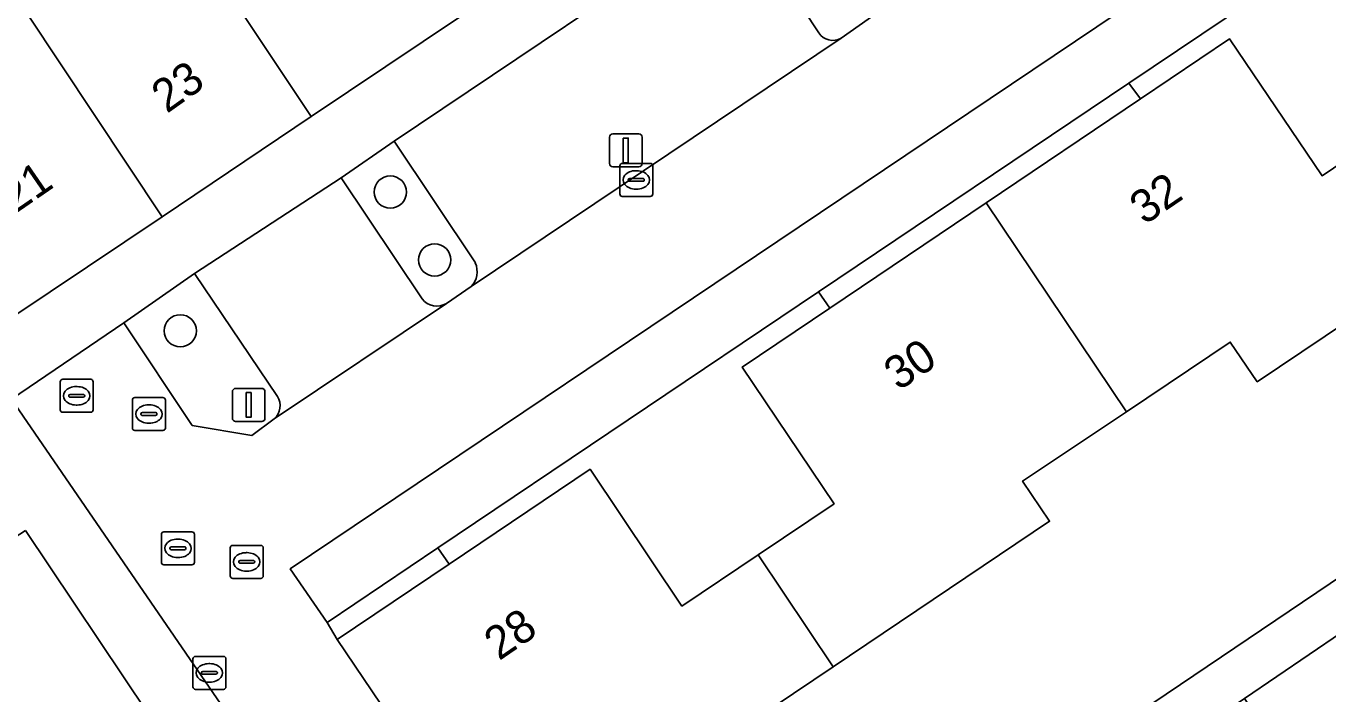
# Model space of a CAD drawing. Extents: x 158793 to 159888, y 384317 to 385256.
# Drawn here: x 158965.31 to 159004.84, y 384426.54 to 384446.8 of the extents above; entities that cross this region are included whole.
import ezdxf

# ---------------------------------------------------------------- set-up
doc = ezdxf.new("R2010")
doc.units = 0
for name, color, linetype in [('IMGEO_Boom', 7, 'Continuous'), ('IMGEO_Erf', 7, 'Continuous'), ('IMGEO_Groenvoorziening', 7, 'Continuous'), ('IMGEO_Haag', 7, 'Continuous'), ('IMGEO_Kolk', 7, 'Continuous'), ('IMGEO_Lichtmast', 7, 'Continuous'), ('IMGEO_Pand', 7, 'Continuous'), ('IMGEO_Pand_nummerreeks', 7, 'Continuous'), ('IMGEO_Parkeervlak_open', 7, 'Continuous'), ('IMGEO_Rijbaan_lokaal_open', 7, 'Continuous'), ('IMGEO_Rioolput', 7, 'Continuous'), ('IMGEO_Voetpad_open', 7, 'Continuous')]:
    doc.layers.add(name, color=color, linetype=linetype)

msp = doc.modelspace()

# ---------------------------------------------------------------- linework, layer by layer
at = {"layer": 'IMGEO_Boom'}
for centre in [(158976.367, 384441.768), (158977.713, 384439.708), (158969.99, 384437.559)]:
    msp.add_circle(centre, 0.489, dxfattribs=at)
at = {"layer": 'IMGEO_Erf'}
for points in [[(159006.179, 384450.036), (158998.792, 384445.072), (158999.142, 384444.592), (159001.847, 384446.411), (159004.658, 384442.26), (159009.298, 384445.399)], [(159011.59, 384441.982), (159002.689, 384436.012), (159001.871, 384437.215), (158998.723, 384435.101), (158995.564, 384433.001), (158996.384, 384431.781), (158989.812, 384427.365), (158983.266, 384422.966)], [(158983.767, 384415.648), (159012.778, 384435.203), (159011.53, 384437.032), (159014.52, 384439.073), (159015.768, 384437.244), (159016.705, 384435.99), (159017.165, 384436.296), (159018.383, 384434.462), (159015.433, 384432.504), (159012.484, 384430.545), (159009.534, 384428.586), (159008.316, 384430.42), (159005.25, 384428.408), (159006.503, 384426.566), (159003.555, 384424.561)]]:
    msp.add_lwpolyline(points, dxfattribs=at)
for points in [[(158987.052, 384436.46), (158989.713, 384438.25), (158989.37, 384438.742), (158977.814, 384430.976), (158978.154, 384430.482), (158982.432, 384433.358), (158985.221, 384429.208), (158987.532, 384430.76), (158989.843, 384432.312)], [(158965.285, 384431.499), (158964.748, 384431.148), (158964.86, 384430.983), (158964.057, 384430.439), (158963.945, 384430.604), (158960.305, 384428.164), (158964.029, 384422.63), (158968.495, 384425.617), (158969.004, 384425.958)]]:
    msp.add_lwpolyline(points, close=True, dxfattribs=at)
at = {"layer": 'IMGEO_Groenvoorziening'}
for points in [[(158990.97, 384447.703), (158988.475, 384451.371), (158986.921, 384450.32), (158989.377, 384446.597)], [(158990.051, 384446.438), (158990.875, 384447.009)], [(158978.948, 384439.621), (158976.481, 384443.312), (158974.871, 384442.203), (158977.335, 384438.526)], [(158972.942, 384435.57), (158970.419, 384439.296), (158968.275, 384437.803), (158970.351, 384434.688), (158972.165, 384434.387), (158972.845, 384434.887)], [(158978.068, 384438.392), (158978.82, 384438.898)]]:
    msp.add_lwpolyline(points, dxfattribs=at)
for points in [[(158994.463, 384441.445), (158999.142, 384444.592), (158998.792, 384445.072), (158989.37, 384438.742), (158989.713, 384438.25)], [(158978.154, 384430.482), (158977.814, 384430.976), (158974.445, 384428.713), (158974.75, 384428.194)]]:
    msp.add_lwpolyline(points, close=True, dxfattribs=at)
for centre, radius, start, end in [((158989.797, 384446.869), 0.5, 212.9162, 300.5365), ((158978.333, 384439.357), 0.669, 316.6738, 23.2469), ((158977.778, 384438.876), 0.565, 218.3607, 300.9195), ((158972.47, 384435.289), 0.549, 313.0295, 30.8043)]:
    msp.add_arc(centre, radius, start, end, dxfattribs=at)
at = {"layer": 'IMGEO_Haag'}
for points in [[(158994.463, 384441.445), (158999.142, 384444.592), (158998.792, 384445.072), (158989.37, 384438.742), (158989.713, 384438.25)], [(158978.154, 384430.482), (158977.814, 384430.976), (158974.445, 384428.713), (158974.75, 384428.194)]]:
    msp.add_lwpolyline(points, close=True, dxfattribs=at)
at = {"layer": 'IMGEO_Kolk'}
for p, q in [((158983.334, 384441.71), (158983.334, 384442.562)), ((158983.409, 384442.636), (158984.261, 384442.636)), ((158984.335, 384442.562), (158984.335, 384441.71)), ((158983.593, 384442.13), (158983.593, 384442.142)), ((158983.636, 384442.179), (158984.034, 384442.179)), ((158983.822, 384442.416), (158983.847, 384442.416)), ((158984.077, 384442.142), (158984.077, 384442.13)), ((158984.031, 384442.093), (158983.633, 384442.093)), ((158983.845, 384441.856), (158983.82, 384441.856)), ((158984.261, 384441.636), (158983.409, 384441.636)), ((158970.373, 384426.756), (158970.373, 384427.608)), ((158970.448, 384427.682), (158971.3, 384427.682)), ((158971.374, 384427.608), (158971.374, 384426.756)), ((158970.632, 384427.176), (158970.632, 384427.188)), ((158971.07, 384427.139), (158970.672, 384427.139)), ((158970.675, 384427.225), (158971.073, 384427.225)), ((158970.861, 384427.462), (158970.886, 384427.462)), ((158971.116, 384427.188), (158971.116, 384427.176)), ((158970.884, 384426.902), (158970.859, 384426.902)), ((158971.3, 384426.682), (158970.448, 384426.682))]:
    msp.add_line(p, q, dxfattribs=at)
for points in [[(158983.334, 384441.71), (158983.334, 384442.562)], [(158983.409, 384442.636), (158984.261, 384442.636)], [(158984.335, 384442.562), (158984.335, 384441.71)], [(158984.261, 384441.636), (158983.409, 384441.636)], [(158970.373, 384426.756), (158970.373, 384427.608)], [(158970.448, 384427.682), (158971.3, 384427.682)], [(158971.374, 384427.608), (158971.374, 384426.756)], [(158971.3, 384426.682), (158970.448, 384426.682)]]:
    msp.add_lwpolyline(points, dxfattribs=at)
for centre, radius, start, end in [((158983.411, 384442.56), 0.0765, 91.552, 178.448), ((158983.411, 384442.56), 0.0765, 91.552, 178.448), ((158984.259, 384442.56), 0.0765, 1.552, 88.448), ((158984.259, 384442.56), 0.0765, 1.552, 88.448), ((158983.633, 384442.139), 0.0403, 85.8775, 175.7526), ((158983.63, 384442.129), 0.0366, 178.938, 274.7102), ((158984.034, 384442.136), 0.043, 264.8664, 352.4533), ((158984.038, 384442.141), 0.0386, 1.7309, 96.639), ((158983.411, 384441.712), 0.0765, 181.552, 268.448), ((158983.411, 384441.712), 0.0765, 181.552, 268.448), ((158984.259, 384441.712), 0.0765, 271.552, 358.448), ((158984.259, 384441.712), 0.0765, 271.552, 358.448), ((158970.45, 384427.606), 0.0765, 91.552, 178.448), ((158970.45, 384427.606), 0.0765, 91.552, 178.448), ((158971.298, 384427.606), 0.0765, 1.552, 88.448), ((158971.298, 384427.606), 0.0765, 1.552, 88.448), ((158970.672, 384427.185), 0.0403, 85.8775, 175.7526), ((158970.669, 384427.175), 0.0366, 178.938, 274.7102), ((158971.073, 384427.182), 0.043, 264.8664, 352.4533), ((158971.077, 384427.187), 0.0386, 1.7309, 96.639), ((158970.45, 384426.758), 0.0765, 181.552, 268.448), ((158970.45, 384426.758), 0.0765, 181.552, 268.448), ((158971.298, 384426.758), 0.0765, 271.552, 358.448), ((158971.298, 384426.758), 0.0765, 271.552, 358.448)]:
    msp.add_arc(centre, radius, start, end, dxfattribs=at)
for centre, major_axis, ratio, start_param, end_param in [((158983.821, 384442.136), (-0.387, 0.002), 0.722429, 4.712389, 7.853982), ((158983.846, 384442.136), (-0.39, 0.002), 0.717154, 1.570796, 4.712389), ((158970.86, 384427.182), (-0.387, 0.002), 0.722429, 4.712389, 7.853982), ((158970.885, 384427.182), (-0.39, 0.002), 0.717154, 1.570796, 4.712389)]:
    msp.add_ellipse(centre, major_axis=major_axis, ratio=ratio, start_param=start_param, end_param=end_param, dxfattribs=at)
at = {"layer": 'IMGEO_Lichtmast'}
for p, q in [((158983.019, 384442.632), (158983.019, 384443.432)), ((158983.019, 384443.432), (158983.019, 384442.632)), ((158983.119, 384443.532), (158983.909, 384443.532)), ((158983.909, 384443.532), (158983.119, 384443.532)), ((158984.009, 384443.432), (158984.009, 384442.632)), ((158984.009, 384442.632), (158984.009, 384443.432)), ((158983.909, 384442.532), (158983.119, 384442.532)), ((158983.119, 384442.532), (158983.909, 384442.532)), ((158971.671, 384435.812), (158972.461, 384435.812)), ((158972.461, 384435.812), (158971.671, 384435.812)), ((158971.571, 384434.912), (158971.571, 384435.712)), ((158971.571, 384435.712), (158971.571, 384434.912)), ((158972.561, 384435.712), (158972.561, 384434.912)), ((158972.561, 384434.912), (158972.561, 384435.712)), ((158972.461, 384434.812), (158971.671, 384434.812)), ((158971.671, 384434.812), (158972.461, 384434.812))]:
    msp.add_line(p, q, dxfattribs=at)
for points in [[(158983.439, 384443.407), (158983.589, 384443.407), (158983.589, 384442.657), (158983.439, 384442.657), (158983.439, 384443.407)], [(158971.991, 384435.687), (158972.141, 384435.687), (158972.141, 384434.937), (158971.991, 384434.937), (158971.991, 384435.687)]]:
    msp.add_lwpolyline(points, dxfattribs=at)
for centre, start, end in [((158983.119, 384443.432), 90, 180), ((158983.119, 384443.432), 90, 180), ((158983.909, 384443.432), 0, 90), ((158983.909, 384443.432), 360, 90), ((158983.119, 384442.632), 180, 270), ((158983.119, 384442.632), 180, 270), ((158983.909, 384442.632), 270, 0), ((158983.909, 384442.632), 270, 0), ((158971.671, 384435.712), 90, 180), ((158971.671, 384435.712), 90, 180), ((158972.461, 384435.712), 0, 90), ((158972.461, 384435.712), 360, 90), ((158971.671, 384434.912), 180, 270), ((158971.671, 384434.912), 180, 270), ((158972.461, 384434.912), 270, 0), ((158972.461, 384434.912), 270, 0)]:
    msp.add_arc(centre, 0.1, start, end, dxfattribs=at)
at = {"layer": 'IMGEO_Pand'}
for points in [[(158973.38, 384454.769), (158968.842, 384451.745), (158973.965, 384444.058), (158978.493, 384447.097)], [(158969.438, 384441.019), (158973.965, 384444.058), (158968.842, 384451.745), (158964.293, 384448.738)], [(158969.438, 384441.019), (158964.293, 384448.738), (158959.767, 384445.697), (158964.91, 384437.98)], [(159011.59, 384441.982), (159009.298, 384445.399), (159004.658, 384442.26), (159001.847, 384446.411), (158999.142, 384444.592), (158994.463, 384441.445), (158998.723, 384435.101), (159001.871, 384437.215), (159002.689, 384436.012)], [(158998.723, 384435.101), (158994.463, 384441.445), (158989.713, 384438.25), (158987.052, 384436.46), (158989.843, 384432.312), (158987.532, 384430.76), (158989.812, 384427.365), (158996.384, 384431.781), (158995.564, 384433.001)], [(158989.812, 384427.365), (158987.532, 384430.76), (158985.221, 384429.208), (158982.432, 384433.358), (158978.154, 384430.482), (158974.75, 384428.194), (158979.027, 384421.873), (158979.366, 384422.101), (158982.453, 384424.178), (158983.266, 384422.966)], [(159002.305, 384426.405), (159003.555, 384424.561), (159006.503, 384426.566), (159005.25, 384428.408)]]:
    msp.add_lwpolyline(points, close=True, dxfattribs=at)
at = {"layer": 'IMGEO_Parkeervlak_open'}
for points in [[(158989.377, 384446.597), (158986.921, 384450.32), (158976.481, 384443.312), (158978.948, 384439.621)], [(158978.82, 384438.898), (158990.051, 384446.438)], [(158977.335, 384438.526), (158974.871, 384442.203), (158970.419, 384439.296), (158972.942, 384435.57)], [(158972.845, 384434.887), (158978.068, 384438.392)]]:
    msp.add_lwpolyline(points, dxfattribs=at)
for centre, radius, start, end in [((158989.797, 384446.869), 0.5, 212.9162, 300.5365), ((158978.333, 384439.357), 0.669, 316.6738, 23.2469), ((158977.778, 384438.876), 0.565, 218.3607, 300.9195), ((158972.47, 384435.289), 0.549, 313.0295, 30.8043)]:
    msp.add_arc(centre, radius, start, end, dxfattribs=at)
at = {"layer": 'IMGEO_Rijbaan_lokaal_open'}
msp.add_lwpolyline([(158998.74, 384488.257), (158999.348, 384487.608), (159015.46, 384463.54), (159012.899, 384461.808), (159011.846, 384461.124), (159002.994, 384455.113), (159002.168, 384454.587), (158990.875, 384447.009), (158990.051, 384446.438), (158978.82, 384438.898), (158978.068, 384438.392), (158972.845, 384434.887), (158972.165, 384434.387), (158970.351, 384434.688), (158968.275, 384437.803), (158964.867, 384435.489), (158998.844, 384386.033), (159049.456, 384420.063), (159008.108, 384481.658)], dxfattribs=at)
msp.add_lwpolyline([(159017.774, 384460.19), (159043.895, 384421.261), (159041.344, 384419.489), (159040.331, 384418.81), (159031.302, 384412.733), (159030.507, 384412.198), (159019.222, 384404.615), (159018.471, 384404.103), (159007.355, 384396.638), (159006.62, 384396.109), (159001.248, 384392.51), (159000.579, 384392.073), (158998.84, 384392.408), (158996.748, 384395.467), (158995.635, 384397.2), (158990.453, 384404.922), (158984.192, 384414.211), (158983.393, 384415.396), (158979.027, 384421.873), (158974.75, 384428.194), (158974.445, 384428.713), (158973.327, 384430.334)], close=True, dxfattribs=at)
at = {"layer": 'IMGEO_Rioolput'}
for p, q in [((158966.344, 384435.161), (158966.344, 384436.013)), ((158966.419, 384436.087), (158967.271, 384436.087)), ((158966.832, 384435.867), (158966.857, 384435.867)), ((158967.345, 384436.013), (158967.345, 384435.161)), ((158966.603, 384435.581), (158966.603, 384435.593)), ((158967.041, 384435.544), (158966.643, 384435.544)), ((158966.646, 384435.63), (158967.044, 384435.63)), ((158967.087, 384435.593), (158967.087, 384435.581)), ((158968.536, 384434.608), (158968.536, 384435.46)), ((158968.611, 384435.534), (158969.463, 384435.534)), ((158969.537, 384435.46), (158969.537, 384434.608)), ((158967.271, 384435.087), (158966.419, 384435.087)), ((158966.855, 384435.307), (158966.83, 384435.307)), ((158968.795, 384435.028), (158968.795, 384435.04)), ((158969.233, 384434.991), (158968.835, 384434.991)), ((158968.838, 384435.077), (158969.236, 384435.077)), ((158969.024, 384435.314), (158969.049, 384435.314)), ((158969.279, 384435.04), (158969.279, 384435.028)), ((158969.047, 384434.754), (158969.022, 384434.754)), ((158969.463, 384434.534), (158968.611, 384434.534)), ((158969.492, 384431.46), (158970.344, 384431.46)), ((158969.417, 384430.534), (158969.417, 384431.386)), ((158969.905, 384431.24), (158969.93, 384431.24)), ((158970.418, 384431.386), (158970.418, 384430.534)), ((158971.581, 384431.049), (158972.433, 384431.049)), ((158969.676, 384430.954), (158969.676, 384430.966)), ((158970.114, 384430.917), (158969.716, 384430.917)), ((158969.719, 384431.003), (158970.117, 384431.003)), ((158969.928, 384430.68), (158969.903, 384430.68)), ((158970.16, 384430.966), (158970.16, 384430.954)), ((158971.506, 384430.123), (158971.506, 384430.975)), ((158971.994, 384430.829), (158972.019, 384430.829)), ((158972.507, 384430.975), (158972.507, 384430.123)), ((158970.344, 384430.46), (158969.492, 384430.46)), ((158971.765, 384430.543), (158971.765, 384430.555)), ((158972.203, 384430.506), (158971.805, 384430.506)), ((158971.808, 384430.592), (158972.206, 384430.592)), ((158972.017, 384430.269), (158971.992, 384430.269)), ((158972.249, 384430.555), (158972.249, 384430.543)), ((158972.433, 384430.049), (158971.581, 384430.049))]:
    msp.add_line(p, q, dxfattribs=at)
for points in [[(158966.344, 384435.161), (158966.344, 384436.013)], [(158966.419, 384436.087), (158967.271, 384436.087)], [(158967.345, 384436.013), (158967.345, 384435.161)], [(158968.536, 384434.608), (158968.536, 384435.46)], [(158968.611, 384435.534), (158969.463, 384435.534)], [(158969.537, 384435.46), (158969.537, 384434.608)], [(158967.271, 384435.087), (158966.419, 384435.087)], [(158969.463, 384434.534), (158968.611, 384434.534)], [(158969.492, 384431.46), (158970.344, 384431.46)], [(158969.417, 384430.534), (158969.417, 384431.386)], [(158970.418, 384431.386), (158970.418, 384430.534)], [(158971.581, 384431.049), (158972.433, 384431.049)], [(158971.506, 384430.123), (158971.506, 384430.975)], [(158972.507, 384430.975), (158972.507, 384430.123)], [(158970.344, 384430.46), (158969.492, 384430.46)], [(158972.433, 384430.049), (158971.581, 384430.049)]]:
    msp.add_lwpolyline(points, dxfattribs=at)
for centre, radius, start, end in [((158966.421, 384436.011), 0.0765, 91.552, 178.448), ((158966.421, 384436.011), 0.0765, 91.552, 178.448), ((158967.269, 384436.011), 0.0765, 1.552, 88.448), ((158967.269, 384436.011), 0.0765, 1.552, 88.448), ((158966.643, 384435.59), 0.0403, 85.8775, 175.7526), ((158966.64, 384435.58), 0.0366, 178.938, 274.7102), ((158967.044, 384435.587), 0.043, 264.8664, 352.4533), ((158967.048, 384435.592), 0.0386, 1.7309, 96.639), ((158968.613, 384435.458), 0.0765, 91.552, 178.448), ((158968.613, 384435.458), 0.0765, 91.552, 178.448), ((158969.461, 384435.458), 0.0765, 1.552, 88.448), ((158969.461, 384435.458), 0.0765, 1.552, 88.448), ((158966.421, 384435.163), 0.0765, 181.552, 268.448), ((158966.421, 384435.163), 0.0765, 181.552, 268.448), ((158967.269, 384435.163), 0.0765, 271.552, 358.448), ((158967.269, 384435.163), 0.0765, 271.552, 358.448), ((158968.835, 384435.037), 0.0403, 85.8775, 175.7526), ((158968.832, 384435.027), 0.0366, 178.938, 274.7102), ((158969.236, 384435.034), 0.043, 264.8664, 352.4533), ((158969.24, 384435.039), 0.0386, 1.7309, 96.639), ((158968.613, 384434.61), 0.0765, 181.552, 268.448), ((158968.613, 384434.61), 0.0765, 181.552, 268.448), ((158969.461, 384434.61), 0.0765, 271.552, 358.448), ((158969.461, 384434.61), 0.0765, 271.552, 358.448), ((158969.494, 384431.384), 0.0765, 91.552, 178.448), ((158969.494, 384431.384), 0.0765, 91.552, 178.448), ((158970.342, 384431.384), 0.0765, 1.552, 88.448), ((158970.342, 384431.384), 0.0765, 1.552, 88.448), ((158971.583, 384430.973), 0.0765, 91.552, 178.448), ((158971.583, 384430.973), 0.0765, 91.552, 178.448), ((158972.431, 384430.973), 0.0765, 1.552, 88.448), ((158972.431, 384430.973), 0.0765, 1.552, 88.448), ((158969.716, 384430.963), 0.0403, 85.8775, 175.7526), ((158969.713, 384430.953), 0.0366, 178.938, 274.7102), ((158970.117, 384430.96), 0.043, 264.8664, 352.4533), ((158970.121, 384430.965), 0.0386, 1.7309, 96.639), ((158969.494, 384430.536), 0.0765, 181.552, 268.448), ((158969.494, 384430.536), 0.0765, 181.552, 268.448), ((158970.342, 384430.536), 0.0765, 271.552, 358.448), ((158970.342, 384430.536), 0.0765, 271.552, 358.448), ((158971.805, 384430.552), 0.0403, 85.8775, 175.7526), ((158971.802, 384430.542), 0.0366, 178.938, 274.7102), ((158972.206, 384430.549), 0.043, 264.8664, 352.4533), ((158972.21, 384430.554), 0.0386, 1.7309, 96.639), ((158971.583, 384430.125), 0.0765, 181.552, 268.448), ((158971.583, 384430.125), 0.0765, 181.552, 268.448), ((158972.431, 384430.125), 0.0765, 271.552, 358.448), ((158972.431, 384430.125), 0.0765, 271.552, 358.448)]:
    msp.add_arc(centre, radius, start, end, dxfattribs=at)
for centre, major_axis, ratio, start_param, end_param in [((158966.831, 384435.587), (-0.387, 0.002), 0.722429, 4.712389, 7.853982), ((158966.856, 384435.587), (-0.39, 0.002), 0.717154, 1.570796, 4.712389), ((158969.023, 384435.034), (-0.387, 0.002), 0.722429, 4.712389, 7.853982), ((158969.048, 384435.034), (-0.39, 0.002), 0.717154, 1.570796, 4.712389), ((158969.904, 384430.96), (-0.387, 0.002), 0.722429, 4.712389, 7.853982), ((158969.929, 384430.96), (-0.39, 0.002), 0.717154, 1.570796, 4.712389), ((158971.993, 384430.549), (-0.387, 0.002), 0.722429, 4.712389, 7.853982), ((158972.018, 384430.549), (-0.39, 0.002), 0.717154, 1.570796, 4.712389)]:
    msp.add_ellipse(centre, major_axis=major_axis, ratio=ratio, start_param=start_param, end_param=end_param, dxfattribs=at)
at = {"layer": 'IMGEO_Voetpad_open'}
for points in [[(159049.456, 384420.063), (158998.844, 384386.033), (158964.867, 384435.489), (158968.275, 384437.803), (158970.419, 384439.296), (158974.871, 384442.203), (158976.481, 384443.312), (158986.921, 384450.32), (158988.475, 384451.371), (158998.98, 384458.421), (159000.565, 384459.513), (159008.779, 384465.005), (159011.053, 384466.564), (159009.443, 384467.906), (159003.132, 384463.653), (158997.867, 384460.106), (158996.604, 384459.255), (158992.076, 384456.215), (158987.548, 384453.176), (158983.02, 384450.136), (158978.493, 384447.097), (158973.965, 384444.058), (158969.438, 384441.019), (158964.91, 384437.98)], [(158965.285, 384431.499), (158969.004, 384425.958), (158970.649, 384423.507), (158984.847, 384402.348), (158986.545, 384399.818), (158990.767, 384393.526), (158991.018, 384393.153), (158991.818, 384391.961), (158993.37, 384389.648), (158994.597, 384387.829), (158996.272, 384385.333), (158997.737, 384383.162), (159003.788, 384387.2), (159023.857, 384400.592), (159034.741, 384407.855)]]:
    msp.add_lwpolyline(points, dxfattribs=at)
for points in [[(158998.792, 384445.072), (159006.179, 384450.036), (159014.545, 384455.657), (159017.243, 384457.47), (159038.416, 384425.907), (159039.519, 384424.235), (159041.673, 384420.97), (159041.344, 384419.489), (159043.895, 384421.261), (159017.774, 384460.19), (158973.327, 384430.334), (158974.445, 384428.713), (158977.814, 384430.976), (158989.37, 384438.742)], [(159002.305, 384426.405), (159005.25, 384428.408), (159008.316, 384430.42), (159011.266, 384432.379), (159014.215, 384434.338), (159016.705, 384435.99), (159015.768, 384437.244), (159012.778, 384435.203), (158983.767, 384415.648), (158983.393, 384415.396), (158984.192, 384414.211), (158984.55, 384414.451), (158987.565, 384416.462), (158990.403, 384418.371), (158993.346, 384420.366), (158996.288, 384422.361), (158999.354, 384424.398)]]:
    msp.add_lwpolyline(points, close=True, dxfattribs=at)

# ---------------------------------------------------------------- texts
at = {"layer": 'IMGEO_Pand_nummerreeks'}
for s, rotation, p in [('23', 35.4257, (158969.583, 384444.134)), ('21', 34.5711, (158964.969, 384441.092)), ('32', 34.3259, (158999.267, 384440.752)), ('30', 33.9076, (158991.799, 384435.721)), ('28', 34.4061, (158979.668, 384427.535))]:
    msp.add_text(s, height=1, rotation=rotation, dxfattribs=at).set_placement(p)

doc.saveas('drawing.dxf')
